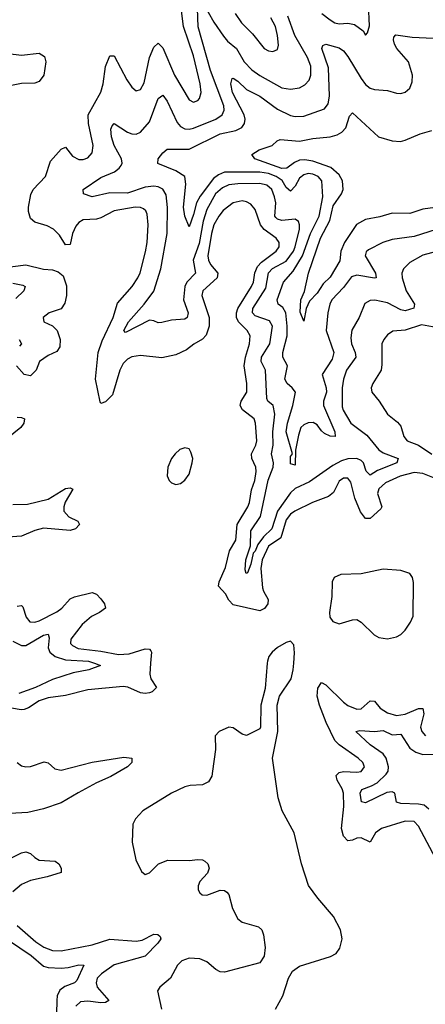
# Model space of a CAD drawing. Header units: inches. Extents: x 1552611 to 1694776, y 811966 to 917215.
# Tile 480 of 549: x 1654462 to 1656301, y 908452 to 912921. Entities that reach past the tile are written whole.
import ezdxf

# ---------------------------------------------------------------- set-up
doc = ezdxf.new("R2010")
doc.units = ezdxf.units.IN
doc.header["$MEASUREMENT"] = 0
doc.layers.add('B6950', color=7, linetype='Continuous')
doc.layers.add('B6951', color=7, linetype='Continuous')

msp = doc.modelspace()

# ---------------------------------------------------------------- linework, layer by layer
at = {"layer": 'B6950', "color": 5}
for points, elevation in [([(1655055.4, 910000), (1655051.5, 909950), (1655056.3, 909930), (1655082.4, 909890), (1655062.8, 909870), (1655050, 909866.2), (1655030, 909862.7), (1655010, 909865.4), (1654951.3, 909891.3), (1654930, 909894.2), (1654770, 909879.9), (1654670, 909854.4), (1654590, 909843.1), (1654550, 909829.4), (1654502.2, 909797.8), (1654482, 909790), (1654468.1, 909788.1), (1654390, 909801.9)], 780), ([(1654801.3, 910000), (1654828.5, 909990), (1654775.3, 909970), (1654704.2, 909955.9), (1654610, 909926.7), (1654532.5, 909890), (1654457.9, 909862.1)], 760), ([(1655583.8, 910000), (1655574.6, 909885.4), (1655554.4, 909810), (1655553.4, 909710), (1655550, 909702), (1655490, 909672), (1655470, 909678.4), (1655430, 909707.3), (1655410, 909709.6), (1655366, 909690), (1655348, 909670), (1655348.8, 909608.8), (1655336.3, 909510), (1655332.5, 909487.5), (1655317.8, 909462.2), (1655290, 909448.9), (1655235.1, 909444.9), (1655210, 909438.7), (1655150.4, 909410), (1655019.3, 909330), (1654985.9, 909294.1), (1654975.3, 909270), (1654972.2, 909187.8), (1654988.2, 909108.2), (1655014.2, 909054.2), (1655030, 909042), (1655050, 909048.2), (1655090.6, 909089.4), (1655133.6, 909106.4), (1655230, 909105.1), (1655270, 909110.1), (1655290, 909107.8), (1655301.5, 909101.5), (1655314.8, 909090), (1655320.5, 909070), (1655312.7, 909047.3), (1655278.4, 909010), (1655271.1, 908990), (1655271.3, 908971.3), (1655278.7, 908958.7), (1655289, 908949), (1655310, 908947.5), (1655370, 908969.4), (1655390, 908968.4), (1655400.6, 908960.6), (1655410.1, 908950.1), (1655426.4, 908886.4), (1655450, 908840.2), (1655470, 908824.6), (1655543.9, 908803.9), (1655558.9, 908790), (1655567.7, 908767.7), (1655574, 908710), (1655569.3, 908670), (1655550, 908641), (1655390, 908597.7), (1655370, 908600.2), (1655351.1, 908610), (1655310, 908644.9), (1655278.3, 908658.3), (1655230, 908661.4), (1655196.2, 908650), (1655177.8, 908630), (1655145.6, 908570), (1655096.3, 908530), (1655087.1, 908512.9), (1655104.5, 908430)], 820), ([(1655621.4, 908430), (1655654.6, 908490), (1655679.8, 908570), (1655698.1, 908601.9), (1655730, 908625.2), (1655870.9, 908669.1), (1655897.2, 908682.8), (1655913, 908707), (1655924.2, 908750), (1655916.3, 908790), (1655885.1, 908850), (1655813.1, 908933.1), (1655771.8, 908991.8), (1655739.8, 909090), (1655706, 909230), (1655651.8, 909330), (1655633, 909390), (1655607.8, 909570), (1655632.6, 909690), (1655629.6, 909810), (1655639.2, 909850), (1655693.2, 909930), (1655701.7, 909970), (1655704, 910000)], 820), ([(1656360.9, 909090), (1656270, 909260.3), (1656250, 909282.2), (1656210, 909282.8), (1656101.5, 909250), (1656075.1, 909230), (1656050, 909188.6), (1656010, 909207.3), (1655990, 909206.5), (1655970, 909196.5), (1655950, 909194), (1655930, 909214.7), (1655921.2, 909250), (1655930.7, 909350), (1655929.5, 909410), (1655923.2, 909430), (1655900.4, 909470), (1655896.1, 909490), (1655910, 909504.4), (1655930, 909509.1), (1655990, 909505.5), (1656010, 909509.1), (1656025.2, 909530), (1656018, 909550), (1655995.8, 909570), (1655910.3, 909630.3), (1655889.9, 909650), (1655850.5, 909730.5), (1655820.7, 909810), (1655809.9, 909850), (1655813.3, 909886.7), (1655830, 909912.9), (1655850, 909902.5), (1655930, 909822.8), (1655950, 909808.3), (1655990, 909791.2), (1656010, 909792.6), (1656050, 909829.4), (1656070, 909827.7), (1656096.6, 909796.6), (1656130, 909775), (1656170, 909763.3), (1656210, 909768.5), (1656270, 909794.5), (1656290, 909795), (1656293.6, 909770), (1656279.5, 909710), (1656284.2, 909690), (1656301.6, 909670)], 780), ([(1656317.2, 909337.2), (1656296.1, 909356.1), (1656270, 909361.2), (1656190, 909363.8), (1656170, 909369), (1656162.2, 909410), (1656150, 909417.1), (1656126.4, 909413.6), (1656030, 909367.3), (1656011.3, 909371.3), (1656005.8, 909410), (1656012.6, 909427.4), (1656056.8, 909443.2), (1656082.1, 909457.9), (1656123.2, 909496.8), (1656132.5, 909510), (1656134.2, 909530), (1656123.6, 909570), (1656109, 909589), (1656051.1, 909630), (1655986, 909690), (1656004.4, 909695.6), (1656069.9, 909690.1), (1656110, 909694.8), (1656150, 909675.8), (1656190, 909678.6), (1656230, 909614.4), (1656257.1, 909597.1), (1656290, 909586.5), (1656350, 909586.7)], 760), ([(1654450.7, 909550), (1654470, 909534.9), (1654490, 909529.4), (1654510, 909531.5), (1654572.5, 909552.5), (1654590, 909548), (1654620.8, 909520.8), (1654650, 909514.8), (1654790, 909551.4), (1654934, 909574), (1654970.2, 909570), (1654970.6, 909550), (1654950.1, 909530), (1654874.6, 909485.4), (1654810, 909456.9), (1654727.3, 909412.7), (1654650, 909366.8), (1654570, 909339.6), (1654497.8, 909322.2), (1654390, 909317.2)], 780), ([(1654410, 909110.1), (1654470, 909139.5), (1654490, 909143.9), (1654510, 909137.2), (1654530, 909117.7), (1654550, 909106.1), (1654621.8, 909101.8), (1654639.4, 909090), (1654650.1, 909070), (1654650.2, 909050), (1654586.3, 909030), (1654510, 909013.5), (1654470, 908996.5), (1654430, 908962.4)], 780), ([(1654450, 908810.1), (1654534.9, 908734.9), (1654570.9, 908710.9), (1654610, 908697), (1654650, 908695.1), (1654790, 908721.5), (1654870, 908747.6), (1654990, 908739.2), (1655016.5, 908743.5), (1655070, 908771), (1655088.3, 908768.3), (1655099.2, 908759.2), (1655102.2, 908750), (1655088.1, 908730), (1655030, 908670.8), (1654889.5, 908630.5), (1654832.5, 908590), (1654813, 908570), (1654807.7, 908550), (1654813.3, 908530), (1654865, 908470), (1654850, 908460.8), (1654830, 908458.3), (1654770, 908466.7), (1654737.1, 908462.9), (1654716.4, 908443.6)], 780), ([(1654358.3, 908778.3), (1654513.9, 908673.9), (1654570, 908625.4), (1654590, 908619.7), (1654650, 908616.2), (1654681.3, 908618.7), (1654730, 908631.5), (1654752.2, 908630), (1654720.3, 908559.7), (1654710.4, 908549.6), (1654666.9, 908533.1), (1654644.1, 908515.9), (1654632.1, 908490), (1654629.6, 908470), (1654627.8, 908410)], 760)]:
    msp.add_lwpolyline(points, dxfattribs=dict(at, elevation=elevation))
at = {"layer": 'B6951', "color": 5}
for points, elevation in [([(1656350, 910837.1), (1656290, 910862.1), (1656250, 910866.4), (1656186.2, 910850), (1656120.4, 910819.5), (1656090, 910792.2), (1656084.5, 910770), (1656102.9, 910710), (1656099.4, 910700.6), (1656050, 910656.8), (1656030, 910656.5), (1656007.3, 910687.3), (1655981.8, 910750), (1655962.5, 910822.5), (1655950, 910840.3), (1655930, 910839.5), (1655910, 910827.2), (1655884.3, 910775.7), (1655862.4, 910757.6), (1655789.4, 910730), (1655708.6, 910690), (1655690, 910676.2), (1655670, 910651.2), (1655644.9, 910570), (1655590, 910531.6), (1655561.3, 910470), (1655555, 910430), (1655562.6, 910342.6), (1655566.6, 910326.6), (1655588.4, 910290), (1655586.4, 910270), (1655571.5, 910248.5), (1655550, 910238.5), (1655430, 910264.6), (1655410, 910286.2), (1655394.9, 910314.9), (1655363.7, 910350), (1655365.6, 910370), (1655394.2, 910434.2), (1655412.9, 910510), (1655441.4, 910558.6), (1655447.1, 910630), (1655496.7, 910710), (1655503.8, 910730), (1655512.4, 910787.6), (1655528.1, 910830), (1655534.3, 910870), (1655532.8, 910890), (1655514.2, 910930), (1655513.1, 910950), (1655533, 910990), (1655537.4, 911010), (1655531, 911090), (1655524.3, 911110), (1655471.1, 911150), (1655461.3, 911170), (1655465.2, 911190), (1655491.5, 911230), (1655491, 911270), (1655479.2, 911350), (1655485.7, 911390), (1655504.2, 911450), (1655506.4, 911486.4), (1655493.4, 911510), (1655453.5, 911550), (1655445.3, 911570), (1655444.4, 911590), (1655450.3, 911610), (1655513.1, 911710), (1655521.2, 911730), (1655527.2, 911772.8), (1655539.4, 911800.6), (1655558.7, 911821.3), (1655625, 911870), (1655638.7, 911890), (1655638.5, 911910), (1655625.2, 911930), (1655570, 911969.4), (1655553.4, 911990), (1655530, 912059.7), (1655510, 912084.4), (1655490, 912095.2), (1655470, 912099.3), (1655429.2, 912090), (1655384.4, 912055.6), (1655363.8, 912030), (1655341.9, 911990), (1655330.7, 911950), (1655315.1, 911850), (1655317, 911830), (1655327, 911810), (1655359.8, 911770), (1655356.9, 911750), (1655292.6, 911690), (1655287.5, 911670), (1655320.1, 911570), (1655321.2, 911530), (1655307.6, 911490), (1655290, 911471.8), (1655250.9, 911449.1), (1655217.8, 911422.2), (1655170, 911399.4), (1655105.9, 911385.9), (1655010, 911397.1), (1654970, 911390.5), (1654950, 911380.2), (1654930, 911360.7), (1654915.5, 911330), (1654882.2, 911217.8), (1654850, 911187.2), (1654830, 911179.1), (1654825.9, 911186), (1654806, 911290), (1654816.8, 911410), (1654835.9, 911464.1), (1654886, 911570), (1654905.4, 911634.6), (1654971.2, 911710), (1654997.8, 911750), (1655007.2, 911772.8), (1655032.6, 911867.4), (1655039, 911910), (1655043.4, 911990), (1655038.8, 912038.8), (1655033, 912053), (1655022.5, 912062.5), (1655009.1, 912069.1), (1654984.7, 912070), (1654890, 912053.2), (1654830, 912021.9), (1654810, 912016.5), (1654750, 912013.4), (1654730, 912001.2), (1654716.1, 911983.9), (1654701.1, 911950), (1654690, 911901.2), (1654670, 911899.5), (1654642.4, 911942.4), (1654614.7, 911970), (1654586, 911986), (1654530, 912001.4), (1654510, 912018.2), (1654500.9, 912050), (1654501.5, 912070), (1654512.8, 912127.2), (1654522.3, 912150), (1654578.8, 912210), (1654601.7, 912278.3), (1654650, 912333.4), (1654670, 912342), (1654701.7, 912301.7), (1654730, 912286.7), (1654750, 912287.1), (1654770, 912294.6), (1654790, 912317.1), (1654795.2, 912350), (1654774, 912450), (1654772.3, 912490), (1654830, 912592.9), (1654840.1, 912630), (1654850, 912708), (1654870, 912757), (1654890, 912757.1), (1654948, 912648), (1654970, 912615.3), (1654990, 912598.3), (1655010, 912604.2), (1655025.3, 912634.7), (1655050, 912748.9), (1655070, 912796.9), (1655090, 912815.3), (1655110, 912793.4), (1655164.2, 912670), (1655230, 912557.4), (1655250, 912547.1), (1655270, 912554.6), (1655276.5, 912563.5), (1655283.9, 912590), (1655279.4, 912630), (1655250, 912756.4), (1655204.2, 912890), (1655189.3, 913009.3)], 780), ([(1655290, 913001.3), (1655341.4, 912910), (1655386.2, 912846.2), (1655404.4, 912824.4), (1655444.7, 912790), (1655479.1, 912730), (1655514.1, 912694.1), (1655550, 912668.1), (1655650, 912611.3), (1655690, 912605.1), (1655730, 912611.6), (1655755.1, 912624.9), (1655773.4, 912646.6), (1655781.6, 912670), (1655781.3, 912710), (1655765.8, 912750), (1655708.8, 912848.8), (1655677.4, 912937.4)], 760), ([(1656390, 911879), (1656290, 911852.8), (1656230, 911819.4), (1656201.1, 911790), (1656194, 911770), (1656195.1, 911750), (1656214.2, 911690), (1656251.2, 911630), (1656248.2, 911611.8), (1656210, 911600.1), (1656190, 911603.5), (1656130, 911636), (1656072.1, 911647.9), (1656050, 911646.8), (1656026.7, 911633.3), (1656001, 911570), (1655968.2, 911511.8), (1655963.5, 911476.5), (1655965.8, 911450), (1655982.4, 911410), (1655985, 911390), (1655943.7, 911330), (1655930.1, 911290), (1655924.2, 911250), (1655924.2, 911164.3), (1655928.9, 911148.9), (1655963.7, 911090), (1656035.4, 911035.4), (1656090, 910968.7), (1656110, 910955.1), (1656177.6, 910930), (1656171.3, 910910), (1656084.4, 910875.6), (1656050, 910854.3), (1656032.6, 910872.6), (1656020.7, 910910), (1656010, 910920.5), (1655990, 910929.6), (1655950, 910928), (1655921.1, 910918.9), (1655882.1, 910897.9), (1655776, 910824), (1655710, 910793.5), (1655690, 910773.8), (1655631.1, 910690), (1655605.2, 910610), (1655566.4, 910573.6), (1655540.9, 910539), (1655530, 910509), (1655520.9, 910499.1), (1655510, 910449.2), (1655494.6, 910410), (1655488, 910408), (1655484.5, 910424.5), (1655487.6, 910470), (1655507.4, 910532.6), (1655510, 910601.1), (1655554.1, 910665.9), (1655588.6, 910831.4), (1655610.6, 910890), (1655611.8, 910910), (1655602.8, 910950), (1655611.2, 910990), (1655609.6, 911050), (1655618.1, 911130), (1655611.1, 911170), (1655586.6, 911190), (1655582.1, 911202.1), (1655576.4, 911330), (1655556.9, 911370), (1655558.5, 911390), (1655595.4, 911450), (1655608.4, 911530), (1655594.2, 911554.2), (1655530, 911576.4), (1655517.7, 911590), (1655519.2, 911610), (1655577.4, 911702.6), (1655590, 911772.6), (1655608.4, 911791.6), (1655670, 911824.7), (1655702.6, 911870), (1655711.2, 911890), (1655729.9, 911969.9), (1655730.8, 911990.8), (1655725.6, 912005.6), (1655710, 912016), (1655649.9, 912009.9), (1655630, 912015.5), (1655622.8, 912022.8), (1655618.4, 912030), (1655622.9, 912090), (1655617.5, 912117.5), (1655604.3, 912150), (1655582.2, 912170), (1655550, 912177), (1655450, 912176.9), (1655410, 912171.7), (1655381.5, 912158.5), (1655348.9, 912130), (1655310, 912059.8), (1655293.7, 912006.3), (1655274.9, 911905.1), (1655248, 911830), (1655258.4, 911770), (1655219.1, 911730), (1655209.8, 911710), (1655204.8, 911650), (1655224.7, 911590), (1655221.1, 911570), (1655210, 911561.9), (1655150, 911557.3), (1655106.2, 911546.2), (1655090, 911545.8), (1655070, 911555), (1655050, 911557.8), (1654941.8, 911501.8), (1654933.6, 911510), (1654955.2, 911550), (1655026.1, 911630), (1655070.3, 911689.7), (1655102.2, 911790), (1655129.9, 911950), (1655131.7, 912068.3), (1655125.8, 912125.8), (1655110, 912152.1), (1655090, 912162.5), (1655070, 912165.5), (1655030, 912160.7), (1654950, 912134), (1654870, 912136), (1654790, 912117.5), (1654751.6, 912130), (1654749.8, 912150), (1654830, 912204.2), (1654891.7, 912230), (1654913.3, 912246.7), (1654921.1, 912258.9), (1654926, 912270), (1654923, 912290), (1654890.4, 912350), (1654877.6, 912390), (1654875.3, 912424.7), (1654880.4, 912439.6), (1654890, 912450.3), (1654950, 912410.6), (1654970, 912402.6), (1654990, 912401.4), (1655009.5, 912410.6), (1655050, 912457.7), (1655090, 912563.6), (1655110, 912578.5), (1655130, 912551.5), (1655175.1, 912455.1), (1655190, 912436.1), (1655210, 912425.8), (1655230, 912424.2), (1655250, 912428.8), (1655351, 912469), (1655379.6, 912490), (1655388.4, 912510), (1655387.8, 912530), (1655326.7, 912690), (1655270.5, 912889.4), (1655268.4, 912971.6)], 760), ([(1655438.1, 912950), (1655467.1, 912907.1), (1655517.1, 912857.1), (1655570, 912790.2), (1655590, 912779.2), (1655610, 912776.1), (1655630, 912786.4), (1655634.9, 912805.1), (1655631.1, 912848.9), (1655620.7, 912890), (1655599.9, 912930)], 780), ([(1655831.1, 912950), (1655870, 912919.8), (1655890, 912907), (1655910, 912902.2), (1655950, 912904.8), (1655979.1, 912899.1), (1656019.3, 912870), (1656030, 912850.8), (1656038.7, 912861.3), (1656047.2, 912892.8), (1656043.5, 912990)], 760), ([(1656350, 911968.9), (1656250, 911936.5), (1656150, 911924.1), (1656108.2, 911910), (1656043, 911877), (1656032.3, 911867.7), (1656027.5, 911850), (1656074.6, 911770), (1656078, 911750), (1656070, 911747.9), (1655990, 911760.9), (1655966.2, 911753.8), (1655930, 911705.2), (1655877.1, 911650), (1655867.4, 911630), (1655858, 911590), (1655851.6, 911510), (1655885.3, 911410), (1655879, 911381), (1655832.9, 911310), (1655851.4, 911250), (1655852.2, 911230), (1655838.5, 911190), (1655838.6, 911170), (1655891, 911050), (1655892.6, 911030), (1655870, 911030.6), (1655843.6, 911043.6), (1655830, 911054.5), (1655810, 911081.9), (1655792.2, 911092.2), (1655770, 911091.9), (1655750, 911082.8), (1655736.9, 911070), (1655725.2, 911034.8), (1655712.8, 910967.2), (1655710, 910899.3), (1655690, 910906), (1655690, 910938), (1655699, 910950), (1655669.2, 911050), (1655675.5, 911090), (1655699.3, 911170), (1655711.7, 911230), (1655697.6, 911250), (1655674.7, 911270), (1655664.1, 911290), (1655675.9, 911350), (1655654.9, 911390), (1655654.7, 911410), (1655673.9, 911486.1), (1655674.8, 911530), (1655668.3, 911590), (1655654.5, 911614.5), (1655634, 911630), (1655629.4, 911650), (1655657.3, 911730), (1655700.9, 911779.1), (1655744.1, 911850), (1655779.8, 911950), (1655819.9, 912030), (1655836.5, 912116.5), (1655831.3, 912190), (1655814.2, 912210), (1655790, 912219.9), (1655770, 912222.4), (1655750, 912217), (1655730, 912201.3), (1655710, 912166.2), (1655690, 912143.1), (1655670, 912158.8), (1655651.7, 912191.7), (1655625.2, 912210), (1655590, 912223.8), (1655550, 912228.9), (1655390, 912228.6), (1655363, 912217), (1655340.2, 912199.8), (1655280, 912120), (1655262.6, 912090), (1655250, 912036.3), (1655230, 911980.9), (1655210, 912029.6), (1655203.7, 912070), (1655214.9, 912174.9), (1655210.8, 912210), (1655170, 912235.9), (1655087.7, 912267.7), (1655089.8, 912290), (1655110, 912316.5), (1655130, 912332.9), (1655230, 912333.4), (1655370, 912403.1), (1655441.6, 912418.4), (1655468.6, 912431.4), (1655480.5, 912450), (1655483.9, 912470), (1655479.5, 912490), (1655426, 912590), (1655419, 912630), (1655425.2, 912654.8), (1655430, 912656.2), (1655450, 912642), (1655490, 912605), (1655550, 912573.4), (1655630, 912514.7), (1655690, 912487), (1655710, 912482.5), (1655750, 912483.3), (1655843.7, 912516.3), (1655860.3, 912539.7), (1655866.2, 912573.8), (1655862.2, 912702.2), (1655832.1, 912790), (1655836.1, 912803.9), (1655849, 912810), (1655910, 912794), (1655930, 912780.2), (1655950, 912754.3), (1656010, 912654), (1656030, 912627), (1656050, 912610.9), (1656070, 912603.8), (1656130, 912600.3), (1656170, 912587.4), (1656190, 912586), (1656210, 912592), (1656229.8, 912610.2), (1656241.5, 912638.5), (1656242.4, 912670), (1656223.9, 912730), (1656172.1, 912790), (1656161.1, 912810), (1656156.2, 912830), (1656158.5, 912841.5), (1656167.4, 912852.6), (1656241.5, 912841.5), (1656337, 912837)], 740), ([(1654407.5, 912767.5), (1654470, 912759.4), (1654550, 912769.1), (1654573.5, 912753.5), (1654579.8, 912730), (1654571, 912670), (1654550, 912641), (1654530, 912633.6), (1654470, 912631.4), (1654410, 912618.7)], 780), ([(1656368, 912072), (1656290, 912060.7), (1656230, 912041.7), (1656150, 912042.7), (1656094.2, 912025.8), (1656030, 912014.9), (1655989, 911991), (1655934.2, 911910), (1655917.7, 911870), (1655913.1, 911826.9), (1655870, 911752.8), (1655837.9, 911722.1), (1655810, 911680.5), (1655776.3, 911643.7), (1655760.9, 911610), (1655750, 911552.3), (1655733.7, 911593.7), (1655735.7, 911650), (1655753, 911687), (1655771.7, 911770), (1655825.6, 911930), (1655867.2, 912010), (1655883, 912077), (1655920.4, 912130), (1655928.4, 912150), (1655925.2, 912190), (1655910, 912217.5), (1655871.6, 912250), (1655790, 912279.1), (1655754.5, 912285.5), (1655730, 912283.3), (1655706.9, 912273.1), (1655672.5, 912247.5), (1655650, 912246.3), (1655527, 912290), (1655514, 912310), (1655547.6, 912330), (1655607, 912350), (1655628.7, 912371.3), (1655642.5, 912377.5), (1655730, 912370.1), (1655790, 912381.8), (1655870, 912389.6), (1655901.8, 912398.2), (1655922.9, 912410), (1655939.9, 912430), (1655957.3, 912482.7), (1655970, 912498), (1656088.8, 912390), (1656150, 912371), (1656188.8, 912368.8), (1656210, 912373.7), (1656277.5, 912402.5), (1656330, 912418.5)], 720), ([(1654370, 911793.7), (1654490, 911807.9), (1654570, 911789.2), (1654610, 911785.5), (1654636.6, 911776.6), (1654658.1, 911758.1), (1654673.5, 911713.5), (1654673.6, 911670), (1654666.1, 911633.9), (1654650, 911608.7), (1654594.8, 911590), (1654568.4, 911570), (1654570.6, 911550), (1654610, 911531.7), (1654631.1, 911511.1), (1654645.3, 911470), (1654644.3, 911435.7), (1654630, 911414.5), (1654590, 911396.7), (1654550.8, 911370), (1654535.6, 911330), (1654510, 911304.5), (1654481.7, 911310), (1654447.5, 911350)], 780), ([(1654430, 911725), (1654475.9, 911715.9), (1654486.7, 911710), (1654479.6, 911690), (1654444.4, 911655.6)], 760), ([(1656350, 911524.4), (1656283.5, 911536.5), (1656210, 911511.5), (1656152.7, 911507.3), (1656129, 911491), (1656112.1, 911470), (1656104, 911450), (1656103.7, 911356.3), (1656099.8, 911330), (1656063.2, 911270), (1656055.6, 911250), (1656058.7, 911230), (1656091.8, 911190), (1656129.1, 911130), (1656174.2, 911094.2), (1656190, 911075.6), (1656203.5, 911030), (1656217.8, 911010), (1656270, 910990.6), (1656330, 910948.7)], 780), ([(1654459.8, 911470), (1654470.1, 911449.8), (1654460, 911440)], 760), ([(1654450, 911116.8), (1654470, 911115.9), (1654483.7, 911110), (1654479.8, 911090), (1654466.1, 911070), (1654370, 910993)], 780), ([(1654430, 910720.9), (1654497.5, 910722.5), (1654590, 910744.2), (1654670, 910793.5), (1654690, 910797), (1654702.8, 910790), (1654668, 910732), (1654661.7, 910710), (1654661.9, 910690), (1654684.2, 910664.2), (1654725.5, 910645.5), (1654732.5, 910630), (1654715, 910610), (1654690, 910602.7), (1654570, 910613.7), (1654530, 910602.4), (1654470, 910576.7), (1654408.1, 910571.9)], 780), ([(1654450, 910259.6), (1654470, 910262.3), (1654475.8, 910255.8), (1654490.8, 910210), (1654508.1, 910188.1), (1654530, 910186.5), (1654550, 910192.3), (1654630, 910233.1), (1654652.6, 910250), (1654690, 910293.1), (1654710, 910302.1), (1654790, 910321.5), (1654810, 910314), (1654830, 910293), (1654846.8, 910270), (1654851.3, 910250), (1654823.9, 910230), (1654787, 910213), (1654744.6, 910175.4), (1654693, 910110), (1654692.2, 910090), (1654700.8, 910080.8), (1654727.4, 910067.4), (1654830, 910055.2), (1654910, 910039.2), (1654957.2, 910042.8), (1655030, 910065.3), (1655050, 910064), (1655056.6, 910056.6), (1655059.3, 910050), (1655055.4, 910000)], 780), ([(1654430, 910100.2), (1654470, 910080.4), (1654490, 910081.2), (1654570, 910127.7), (1654590, 910131.5), (1654595, 910115), (1654590.1, 910070), (1654598, 910050), (1654623, 910030), (1654670, 910015), (1654774, 910010), (1654801.3, 910000)], 760), ([(1655704, 910000), (1655707.9, 910047.9), (1655704, 910084), (1655690, 910101.1), (1655670, 910095), (1655630, 910071.8), (1655606.2, 910050), (1655591.8, 910030), (1655584.6, 910010), (1655583.8, 910000)], 820)]:
    msp.add_lwpolyline(points, dxfattribs=dict(at, elevation=elevation))
at = {"layer": 'B6951', "color": 5, "elevation": 820}
for points in [[(1655210, 910978.4), (1655187.7, 910970), (1655166, 910950), (1655150, 910929.2), (1655132.7, 910890), (1655130.6, 910850.6), (1655138.8, 910830), (1655150, 910818.8), (1655170, 910810.7), (1655190, 910815.5), (1655210, 910830.5), (1655230, 910859.1), (1655244, 910910), (1655246, 910930), (1655238.3, 910958.3), (1655230, 910972.7)], [(1656110, 910426.8), (1656010, 910405.5), (1655917.5, 910402.5), (1655888.2, 910390), (1655878, 910370), (1655876.9, 910303.1), (1655867, 910230), (1655868.4, 910210), (1655881.6, 910190), (1655910, 910178.9), (1655970, 910196.5), (1655990, 910198), (1656010, 910187.2), (1656068.6, 910128.6), (1656090, 910117.3), (1656130, 910111.3), (1656170, 910119.6), (1656190, 910130.3), (1656209.8, 910150.2), (1656233.9, 910186.1), (1656245.5, 910214.5), (1656246.6, 910366.6), (1656242.4, 910390), (1656230, 910407), (1656190, 910420.4)]]:
    msp.add_lwpolyline(points, close=True, dxfattribs=at)

doc.saveas('drawing.dxf')
